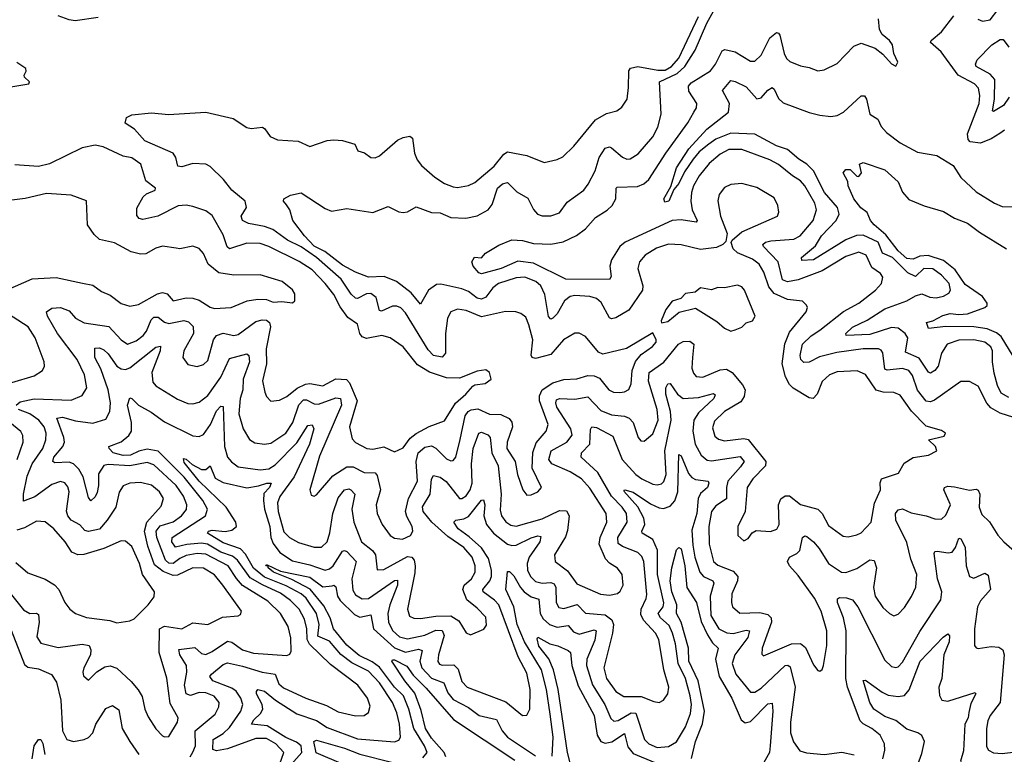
# Model space of a CAD drawing. Extents: x 1954678 to 2060275, y 904822 to 1016299.
# Tile 442 of 467: x 2029968 to 2034505, y 1006186 to 1009570. Entities that reach past the tile are written whole.
import ezdxf

# ---------------------------------------------------------------- set-up
doc = ezdxf.new("R2010")
doc.units = 0

msp = doc.modelspace()

# ---------------------------------------------------------------- linework, layer by layer
at = {"layer": '0CON20XD'}
for points in [[(2030994.7, 1006964.7), (2030966, 1006996), (2030928.3, 1007055), (2030825, 1007107.8), (2030785, 1007112), (2030735, 1007102.9), (2030705, 1007088.6), (2030675, 1007064.9), (2030655, 1007067.5), (2030640.1, 1007080.1), (2030599.1, 1007185), (2030595.8, 1007215), (2030615, 1007238.2), (2030675, 1007257.8), (2030712.9, 1007285), (2030735.8, 1007314.2), (2030738, 1007335), (2030722.1, 1007375), (2030688.3, 1007425), (2030585, 1007519.3), (2030555, 1007530), (2030475, 1007515.4), (2030375, 1007521.5), (2030355, 1007516.8), (2030330.9, 1007479.1), (2030331.3, 1007425), (2030325, 1007392.9), (2030315, 1007372.7), (2030295, 1007353.8), (2030285, 1007370), (2030260, 1007465), (2030240.3, 1007500.3), (2030215.8, 1007525), (2030195, 1007532.6), (2030129.3, 1007529.3), (2030120.9, 1007535), (2030124.8, 1007555), (2030165.8, 1007605), (2030173.8, 1007625), (2030171.7, 1007645), (2030138.1, 1007735), (2030165, 1007738.7), (2030225, 1007722.5), (2030305, 1007711.9), (2030365, 1007730.5), (2030383.2, 1007765), (2030385.7, 1007805), (2030374.8, 1007865), (2030341.9, 1007961.9), (2030314.5, 1008015), (2030313.4, 1008056.6), (2030335, 1008058.2), (2030355, 1008048.9), (2030375, 1008031.1), (2030415.9, 1007975), (2030435, 1007962), (2030455, 1007958.8), (2030475, 1007966.2), (2030595, 1008061.8), (2030616.4, 1008066.4), (2030615.3, 1008045), (2030576, 1007945), (2030580.8, 1007900.8), (2030595, 1007883.8), (2030695, 1007822.1), (2030742.7, 1007802.7), (2030765, 1007801.1), (2030795, 1007808.5), (2030835, 1007838.9), (2030895, 1007924.1), (2030935, 1008010), (2031015, 1008031.9), (2031023.6, 1008023.6), (2031026.2, 1007995), (2030997.6, 1007915), (2030995.9, 1007865), (2030983.1, 1007825), (2030977, 1007755), (2030997.1, 1007685), (2031027.3, 1007637.3), (2031050.5, 1007620.5), (2031095, 1007614.6), (2031125, 1007619.1), (2031194.6, 1007665), (2031226.3, 1007715), (2031253.2, 1007796.8), (2031275, 1007819.3), (2031289.7, 1007819.7), (2031325, 1007800.9), (2031345, 1007798.7), (2031425, 1007828.3), (2031445.3, 1007825), (2031451, 1007795), (2031349.5, 1007560.5), (2031304.4, 1007405), (2031310.5, 1007380.5), (2031325, 1007376.2), (2031335, 1007382), (2031411.1, 1007468.9), (2031475, 1007510.9), (2031505, 1007510.7), (2031555, 1007483.9), (2031605, 1007483.2), (2031615, 1007470), (2031630.4, 1007405), (2031609.7, 1007335), (2031615.5, 1007295), (2031637.9, 1007245), (2031674.2, 1007194.2), (2031695, 1007181.5), (2031732, 1007178), (2031768, 1007195), (2031778.6, 1007215), (2031775.5, 1007235), (2031751.2, 1007281.2), (2031745.3, 1007305.3), (2031758.9, 1007365), (2031800.4, 1007445), (2031794.6, 1007535.4), (2031804.1, 1007575), (2031835, 1007601.2), (2031865, 1007607), (2031885, 1007596), (2031935, 1007548.2), (2031955, 1007538.2), (2031965, 1007539.6), (2031977.4, 1007555), (2031997.2, 1007637.2), (2032020.3, 1007745), (2032034.3, 1007765), (2032047.5, 1007772.5), (2032078, 1007778), (2032133, 1007753), (2032185, 1007751.5), (2032223.3, 1007733.3), (2032236.1, 1007716.1), (2032237.8, 1007695), (2032213.5, 1007623.5), (2032212.6, 1007595), (2032250.3, 1007535), (2032261.1, 1007475), (2032285.6, 1007405), (2032305, 1007380.8), (2032325, 1007381.9), (2032355, 1007395.8), (2032372, 1007415), (2032328.7, 1007505), (2032332.8, 1007577.2), (2032348.3, 1007621.7), (2032393.4, 1007675), (2032402.9, 1007705), (2032363.2, 1007815), (2032362.6, 1007837.4), (2032375, 1007865.3), (2032425, 1007897.5), (2032475, 1007912.4), (2032535, 1007916.5), (2032585, 1007931.9), (2032615, 1007929.7), (2032639.5, 1007919.5), (2032682.5, 1007865), (2032703.8, 1007855), (2032732.4, 1007852.4), (2032755, 1007855.5), (2032775, 1007867.1), (2032785, 1007892.5), (2032789.4, 1007955), (2032804.7, 1007995.3), (2032831.8, 1008028.2), (2032884, 1008065), (2032900, 1008085), (2032900.8, 1008095), (2032885, 1008127.5), (2032764, 1008056), (2032655, 1008030.4), (2032635, 1008038.9), (2032575, 1008111.4), (2032545, 1008125.8), (2032525, 1008125.7), (2032473.3, 1008095), (2032415, 1008028.4), (2032345, 1008009.3), (2032328.9, 1008015), (2032324.7, 1008024.7), (2032332.4, 1008095), (2032313.4, 1008165), (2032299.5, 1008199.5), (2032277.2, 1008217.2), (2032254.6, 1008224.6), (2032206.9, 1008226.9), (2032095, 1008202), (2032025, 1008230.3), (2031985, 1008236.9), (2031954.7, 1008225.3), (2031939.2, 1008195), (2031930, 1008125), (2031930, 1008035), (2031913.9, 1008016.1), (2031875, 1008022.8), (2031849.8, 1008049.8), (2031745, 1008220.8), (2031723.4, 1008243.4), (2031705, 1008251.2), (2031685, 1008250.7), (2031635, 1008227.3), (2031625, 1008230.5), (2031610.8, 1008290.8), (2031585, 1008308.7), (2031565, 1008307.8), (2031525, 1008286.5), (2031515, 1008288.4), (2031495, 1008306.5), (2031449.6, 1008375), (2031336, 1008475), (2031265, 1008523.4), (2031201.2, 1008555), (2031133.7, 1008603.7), (2031095, 1008618), (2031021.5, 1008631.5), (2030994.4, 1008645), (2030988.2, 1008665), (2031012.7, 1008705), (2031007.3, 1008735), (2030944.6, 1008784.6), (2030906.1, 1008835), (2030845, 1008893.6), (2030824.7, 1008904.7), (2030765, 1008907.7), (2030715, 1008892.7), (2030696.7, 1008895), (2030687.3, 1008935), (2030675.2, 1008955.2), (2030545, 1009012.1), (2030496.6, 1009066.6), (2030454.3, 1009094.3), (2030460.5, 1009119.5), (2030485, 1009132.2), (2030575, 1009142.2), (2030653.4, 1009133.4), (2030825.2, 1009145.2), (2030951.4, 1009115), (2031015, 1009073.2), (2031035, 1009069.7), (2031086.2, 1009075), (2031097.7, 1009067.7), (2031121.9, 1009031.9), (2031155, 1009016.4), (2031250.9, 1009010.9), (2031305, 1008986), (2031385, 1009014.2), (2031415, 1009016.9), (2031455, 1009014.4), (2031512.3, 1008997.7), (2031525.9, 1008965.9), (2031557.1, 1008957.1), (2031585, 1008935.7), (2031605, 1008934.4), (2031625, 1008943.1), (2031709.2, 1009015), (2031735, 1009028.5), (2031765, 1009034), (2031777.5, 1009025), (2031786.2, 1008956.2), (2031798.9, 1008925), (2031819.1, 1008899.1), (2031880.9, 1008845), (2031925, 1008815.3), (2031965, 1008800.8), (2031985, 1008797.9), (2032035, 1008806.2), (2032065, 1008820), (2032153.3, 1008895), (2032199, 1008951), (2032215, 1008961.6), (2032305, 1008944.3), (2032385, 1008912.3), (2032445, 1008926.8), (2032470.6, 1008939.4), (2032521.4, 1008988.6), (2032620.7, 1009109.3), (2032672.3, 1009137.7), (2032718.9, 1009151.1), (2032742.6, 1009167.4), (2032766.7, 1009205), (2032772.3, 1009257.7), (2032774.6, 1009335), (2032782.9, 1009347.1), (2032815.5, 1009354.5), (2032907.5, 1009337.5), (2032941.5, 1009338.5), (2032971.9, 1009355), (2033005, 1009394), (2033095.6, 1009585)], [(2030328.9, 1009581.1), (2030224, 1009566), (2030195, 1009569.7), (2030145, 1009588.4)], [(2033475, 1007362.5), (2033495, 1007377.5), (2033515, 1007377.3), (2033565, 1007337.8), (2033645.6, 1007315), (2033665, 1007295.5), (2033695, 1007240.9), (2033761.5, 1007191.5), (2033785, 1007187.5), (2033825, 1007197.8), (2033845, 1007206.9), (2033891.2, 1007255), (2033906.2, 1007343.8), (2033934.6, 1007405), (2033933.2, 1007436.8), (2033939.4, 1007455), (2034017.8, 1007482.2), (2034043, 1007527), (2034085, 1007554), (2034155.6, 1007564.4), (2034193.3, 1007585), (2034188, 1007605), (2034156.2, 1007635), (2034228.2, 1007651.8), (2034233.8, 1007665), (2034215, 1007677.5), (2034145, 1007697.5), (2034076.8, 1007766.8), (2034025, 1007841.5), (2033995, 1007852.9), (2033946, 1007854), (2033915, 1007864.1), (2033865, 1007935.5), (2033827.5, 1007952.5), (2033735, 1007948.2), (2033700, 1007935), (2033665, 1007903.3), (2033641.8, 1007845), (2033624.7, 1007825.3), (2033605, 1007827.8), (2033532.5, 1007872.5), (2033515, 1007890.4), (2033495.8, 1007925), (2033480.5, 1007985), (2033493.3, 1008076.7), (2033515, 1008130.4), (2033591.9, 1008225), (2033597.5, 1008245), (2033594, 1008255), (2033575, 1008273.1), (2033505, 1008280.9), (2033445, 1008309.3), (2033420.4, 1008340.4), (2033397.3, 1008407.3), (2033375.3, 1008445), (2033345, 1008467.4), (2033275, 1008496.7), (2033255.4, 1008515), (2033245.6, 1008544.4), (2033250, 1008555), (2033295, 1008593.8), (2033459.2, 1008665), (2033465.5, 1008684.5), (2033461.1, 1008715), (2033445, 1008749.2), (2033365, 1008798.1), (2033295, 1008815.5), (2033245, 1008810.6), (2033215, 1008797.1), (2033191.1, 1008765), (2033184.6, 1008735.4), (2033197.7, 1008665), (2033227.1, 1008585), (2033220.9, 1008549.1), (2033207.5, 1008535), (2033178.9, 1008521.1), (2033105, 1008511.3), (2033015, 1008534.1), (2032956.7, 1008536.7), (2032902.7, 1008517.3), (2032849.4, 1008485), (2032824.5, 1008455), (2032816.2, 1008425), (2032839.1, 1008345), (2032837.2, 1008325), (2032775, 1008231.8), (2032715, 1008197.5), (2032695, 1008192.9), (2032685, 1008196.7), (2032647.4, 1008267.4), (2032625, 1008285.9), (2032595, 1008295.8), (2032525, 1008300), (2032505, 1008294.7), (2032478.8, 1008275), (2032443.8, 1008215), (2032424.1, 1008195.9), (2032415, 1008191.1), (2032405, 1008202.5), (2032387.2, 1008305), (2032369.5, 1008345), (2032345.5, 1008365), (2032295, 1008383.8), (2032255, 1008381.2), (2032173.8, 1008355), (2032148, 1008335), (2032115, 1008292), (2032095, 1008282.6), (2032075, 1008288.3), (2032035, 1008317.9), (2032005, 1008330.5), (2031907.7, 1008352.3), (2031889, 1008351), (2031851.5, 1008325), (2031815, 1008259.4), (2031771.8, 1008311.8), (2031704.2, 1008365), (2031646.9, 1008386.9), (2031574.8, 1008384.8), (2031515, 1008407), (2031455, 1008439.8), (2031373.3, 1008503.3), (2031325, 1008527), (2031279.4, 1008575), (2031226.5, 1008645), (2031212.5, 1008695), (2031197.1, 1008717.1), (2031183.1, 1008735), (2031184.4, 1008745), (2031215, 1008761.6), (2031265, 1008773.6), (2031375, 1008700), (2031405, 1008689.2), (2031475, 1008700), (2031595, 1008682.7), (2031665, 1008710), (2031715, 1008685.6), (2031735, 1008682.5), (2031755, 1008685.6), (2031795, 1008709.1), (2031865, 1008682.5), (2031905, 1008681.5), (2031955, 1008658.8), (2032024, 1008656), (2032075, 1008666.2), (2032125.8, 1008694.2), (2032145, 1008719.2), (2032170, 1008795), (2032192.5, 1008815), (2032215, 1008820.6), (2032257.8, 1008777.8), (2032308.5, 1008748.5), (2032335, 1008695.7), (2032354.3, 1008675), (2032375, 1008667.5), (2032415, 1008667.1), (2032455, 1008680), (2032489.7, 1008730.3), (2032566.9, 1008785), (2032586.7, 1008813.3), (2032619.1, 1008875), (2032638.6, 1008935), (2032665, 1008978.2), (2032685, 1008984.6), (2032695, 1008980.4), (2032745, 1008937.9), (2032765, 1008928.2), (2032781.1, 1008928.9), (2032817.8, 1008952.2), (2032885, 1009031.1), (2032907.6, 1009075), (2032923.3, 1009135), (2032915.7, 1009284.3), (2032997.1, 1009322.9), (2033032.6, 1009355), (2033079.7, 1009430.3), (2033134.3, 1009555), (2033165, 1009609.1)], [(2034548.3, 1007738.3), (2034485, 1007758.6), (2034442.5, 1007782.5), (2034424.2, 1007804.2), (2034385, 1007881.5), (2034345, 1007904.4), (2034305, 1007904.4), (2034182.4, 1007817.6), (2034165, 1007810), (2034145, 1007812.8), (2034105, 1007863.4), (2034082, 1007932), (2034065, 1007954.7), (2034035, 1007963.5), (2033965, 1007955.9), (2033955, 1007960.6), (2033945.3, 1008035.3), (2033937.9, 1008047.9), (2033924.7, 1008054.7), (2033855, 1008054.8), (2033732.3, 1008037.7), (2033653, 1008017), (2033605, 1007992.5), (2033580.9, 1007990.9), (2033567.5, 1008005), (2033563.8, 1008023.8), (2033574.2, 1008075), (2033615, 1008114.2), (2033655, 1008140), (2033763.3, 1008226.7), (2033834.8, 1008265.2), (2033911.5, 1008325), (2033938.5, 1008355), (2033945.6, 1008385), (2033935, 1008401.1), (2033895, 1008429.2), (2033867.9, 1008485), (2033835, 1008500.3), (2033775, 1008480), (2033665, 1008413.6), (2033555, 1008372.8), (2033505, 1008363), (2033482.3, 1008372.3), (2033463.3, 1008455), (2033395.5, 1008525), (2033392.5, 1008535), (2033404.3, 1008545), (2033428.7, 1008551.3), (2033535, 1008559), (2033564.5, 1008575), (2033624, 1008645), (2033640, 1008695), (2033631.1, 1008725), (2033586.3, 1008805), (2033565, 1008828.8), (2033528.8, 1008851.2), (2033465, 1008904), (2033425, 1008924.7), (2033295, 1008972.6), (2033235, 1008973.2), (2033195, 1008951.2), (2033145, 1008908.2), (2033099.2, 1008850.8), (2033073, 1008805), (2033063.4, 1008775), (2033060.5, 1008735), (2033065.8, 1008695), (2033089.1, 1008645), (2033085, 1008637.5), (2033015, 1008648.8), (2032975, 1008644.8), (2032758.2, 1008545), (2032733.8, 1008525), (2032694.4, 1008465), (2032687.7, 1008435), (2032692.9, 1008387.1), (2032685.9, 1008374.1), (2032485, 1008375.4), (2032335, 1008449.4), (2032262.6, 1008457.4), (2032185.6, 1008425), (2032095, 1008400), (2032083.3, 1008405), (2032056.7, 1008435), (2032051.2, 1008455), (2032063.8, 1008476.2), (2032095, 1008473.3), (2032114.3, 1008495.7), (2032175, 1008531.4), (2032235, 1008557.1), (2032285, 1008554), (2032335, 1008539.1), (2032415, 1008536), (2032472.7, 1008547.3), (2032532.9, 1008577.1), (2032575, 1008607.1), (2032621.3, 1008658.7), (2032675, 1008692.7), (2032698.5, 1008715), (2032715.3, 1008745), (2032715.6, 1008794.4), (2032720.8, 1008799.2), (2032815, 1008802.8), (2032843.8, 1008815), (2032866.2, 1008833.8), (2032945, 1008956.1), (2033046.1, 1009095), (2033074.5, 1009145), (2033086.5, 1009165), (2033088.2, 1009185), (2033051.3, 1009241.3), (2033049.6, 1009265), (2033061.1, 1009278.9), (2033151.1, 1009335), (2033174.3, 1009365), (2033205, 1009426.9), (2033216.8, 1009433.2), (2033265, 1009422.7), (2033335, 1009380), (2033355, 1009380), (2033385, 1009407.8), (2033425, 1009487.5), (2033455, 1009511.1), (2033465, 1009509.2), (2033469.7, 1009499.7), (2033490, 1009415), (2033501.5, 1009391.5), (2033517.2, 1009377.2), (2033565, 1009357.5), (2033605, 1009350.9), (2033645, 1009335.6), (2033675, 1009339.4), (2033735, 1009369.4), (2033812, 1009448), (2033845, 1009462.9), (2033909.1, 1009439.1), (2033945, 1009412), (2033985, 1009366.7), (2034005, 1009356.7), (2034013.8, 1009375), (2033996.2, 1009415), (2033988.9, 1009455), (2033975.5, 1009475), (2033941.6, 1009501.6), (2033930, 1009525), (2033924.7, 1009575)], [(2034505, 1009061.8), (2034484.4, 1009045.6), (2034445, 1009021.7), (2034395, 1009001.6), (2034347.3, 1009007.3), (2034338, 1009018), (2034335.8, 1009045), (2034389, 1009185), (2034391.8, 1009221.8), (2034385.3, 1009255), (2034367.1, 1009275), (2034292.3, 1009315), (2034213.2, 1009423.2), (2034164.4, 1009465), (2034167.5, 1009475), (2034215.8, 1009515), (2034272, 1009588)], [(2034382.8, 1009572.8), (2034405, 1009563.3), (2034439.7, 1009570.3), (2034475, 1009616)], [(2034526.7, 1009213.3), (2034501.8, 1009175), (2034455, 1009148.1), (2034450.9, 1009150.9), (2034459.5, 1009205), (2034460.6, 1009295), (2034439.4, 1009319.4), (2034375.7, 1009355), (2034372.5, 1009365), (2034379.2, 1009385), (2034446.7, 1009455), (2034485, 1009479.7), (2034499.5, 1009479.5), (2034525, 1009443.9)], [(2029890, 1009255), (2030010, 1009275), (2030012.5, 1009285), (2029990, 1009305), (2029988, 1009315), (2029996.9, 1009333.1), (2029996, 1009345), (2029955, 1009372.7)], [(2034525, 1007830.2), (2034490.4, 1007850.4), (2034473.1, 1007885), (2034457.4, 1007942.6), (2034450, 1007995), (2034451.1, 1008045), (2034442.9, 1008062.9), (2034414.4, 1008085), (2034363.7, 1008096.3), (2034295, 1008094.8), (2034241.2, 1008075), (2034215.3, 1008035), (2034200.3, 1007975), (2034185, 1007954.6), (2034165, 1007942.1), (2034155, 1007947.3), (2034111.8, 1008011.8), (2034049.6, 1008039.6), (2034060.2, 1008105), (2034047.7, 1008125), (2034015, 1008149.8), (2033985, 1008153), (2033885, 1008120.4), (2033775.8, 1008115.8), (2033774.6, 1008125), (2033805, 1008154.1), (2033873.4, 1008186.6), (2033955, 1008238.6), (2034055, 1008275.3), (2034095, 1008299.1), (2034125, 1008308.1), (2034161.7, 1008291.7), (2034190.1, 1008289.9), (2034225, 1008296.1), (2034249.8, 1008310.2), (2034256.9, 1008325), (2034250, 1008355), (2034215, 1008394.1), (2034175, 1008422.8), (2034134.4, 1008425), (2034095, 1008387.5), (2034060.6, 1008405), (2033989, 1008475), (2033944.2, 1008494.2), (2033923.3, 1008545), (2033855, 1008577.3), (2033824, 1008576), (2033775, 1008556.9), (2033625.5, 1008465), (2033571.7, 1008461.7), (2033569.5, 1008475), (2033635, 1008528.6), (2033662.8, 1008575), (2033729.3, 1008645), (2033743.2, 1008675), (2033736, 1008705), (2033676.8, 1008775), (2033624.8, 1008875), (2033595, 1008904.8), (2033557.3, 1008927.3), (2033505, 1008973.2), (2033455, 1008989.5), (2033355, 1009043), (2033245, 1009048.4), (2033175, 1009020.5), (2033143.1, 1008996.9), (2033098, 1008962), (2033071.4, 1008928.6), (2033031, 1008869), (2033005, 1008816.5), (2032981.5, 1008788.5), (2032959.5, 1008735), (2032940.6, 1008730.6), (2032935.7, 1008745), (2032967.5, 1008802.5), (2032995, 1008888.2), (2033050.8, 1008975), (2033133.4, 1009066.6), (2033234, 1009145), (2033238.6, 1009185), (2033206.9, 1009245), (2033245, 1009290), (2033265, 1009286.5), (2033315, 1009261.6), (2033365, 1009206.2), (2033385, 1009210.4), (2033415, 1009246.5), (2033435, 1009257.8), (2033445, 1009250), (2033465, 1009206.9), (2033485, 1009187.9), (2033605, 1009143.7), (2033655, 1009130), (2033705, 1009124.7), (2033735, 1009129.6), (2033764.1, 1009144.1), (2033845, 1009220.3), (2033860.5, 1009220.5), (2033870, 1009205), (2033885, 1009136), (2033921.5, 1009111.5), (2033938, 1009078), (2033961.2, 1009051.2), (2034025, 1009003.6), (2034105, 1008960.9), (2034194.6, 1008944.6), (2034269.4, 1008899.4), (2034305, 1008844.3), (2034375, 1008777.5), (2034460, 1008725), (2034495, 1008710.6), (2034595, 1008706.5)], [(2029951.4, 1007795), (2029970.3, 1007809.7), (2030035, 1007823.9), (2030205, 1007818.4), (2030255, 1007840), (2030276.5, 1007875), (2030265.8, 1007935), (2030232.7, 1008005), (2030142.2, 1008125), (2030095.5, 1008205), (2030091.4, 1008225), (2030115, 1008241.5), (2030155, 1008244.7), (2030195, 1008229.6), (2030225, 1008195.4), (2030265, 1008173.3), (2030377.7, 1008157.7), (2030435.5, 1008095), (2030465, 1008075.4), (2030505, 1008091.1), (2030536.4, 1008115), (2030551.3, 1008135), (2030572.7, 1008187.3), (2030585, 1008200.3), (2030605, 1008200.3), (2030635, 1008177.6), (2030655, 1008170.4), (2030724.7, 1008184.7), (2030745, 1008179.1), (2030766.6, 1008156.6), (2030768.8, 1008125), (2030724.6, 1008045), (2030719.5, 1008015), (2030741.8, 1007981.8), (2030785, 1007972.2), (2030815, 1007981.5), (2030835, 1008000), (2030861.2, 1008095), (2030874.6, 1008115.4), (2030905, 1008125.7), (2030955, 1008115.7), (2030975, 1008119.7), (2031055, 1008180.3), (2031085, 1008188), (2031105, 1008186.2), (2031118.8, 1008175), (2031123, 1008155), (2031104, 1008055), (2031104.2, 1007985), (2031086.2, 1007906.2), (2031097.9, 1007855), (2031105.6, 1007835), (2031125, 1007813.3), (2031165, 1007817.3), (2031197.9, 1007835), (2031246.5, 1007873.5), (2031285, 1007891), (2031305, 1007894.2), (2031365, 1007883.9), (2031425, 1007915.9), (2031472.9, 1007912.9), (2031487.9, 1007897.9), (2031522.4, 1007815), (2031487.3, 1007695), (2031499.1, 1007639.1), (2031515, 1007622.2), (2031566.7, 1007595), (2031595, 1007592.7), (2031645, 1007602.2), (2031695, 1007579.5), (2031735, 1007598.5), (2031767.1, 1007642.9), (2031795, 1007664.2), (2031855, 1007695.9), (2031925, 1007721.8), (2031975.7, 1007804.3), (2032023.1, 1007845), (2032055, 1007881.9), (2032065, 1007888.9), (2032113.3, 1007895), (2032140, 1007915), (2032132.5, 1007945), (2032115, 1007957.5), (2032075, 1007950.8), (2031995, 1007919.2), (2031935, 1007920.5), (2031856, 1007946), (2031801, 1007981), (2031735, 1008062.9), (2031675, 1008104.4), (2031636.4, 1008116.4), (2031565, 1008102.5), (2031545, 1008109.2), (2031534.8, 1008124.8), (2031525, 1008168.6), (2031479.2, 1008199.2), (2031445, 1008247.3), (2031415.2, 1008305), (2031374.9, 1008354.9), (2031315, 1008418), (2031255, 1008456.3), (2031115, 1008526.1), (2031075, 1008539.7), (2031015, 1008540.3), (2030934.2, 1008515), (2030924.3, 1008524.3), (2030905, 1008580), (2030855, 1008668.9), (2030825, 1008689.6), (2030765, 1008710.3), (2030735, 1008716.8), (2030697.3, 1008712.7), (2030604.8, 1008665.2), (2030535, 1008650.5), (2030518.8, 1008655), (2030507.9, 1008667.9), (2030507.6, 1008702.4), (2030536.5, 1008755), (2030551.6, 1008768.4), (2030591.2, 1008785), (2030594, 1008795), (2030548.6, 1008828.6), (2030525.3, 1008905.3), (2030485, 1008934.6), (2030445, 1008942.3), (2030352.5, 1008985), (2030315, 1008992.9), (2030255, 1008980.6), (2030105, 1008906.1), (2030055, 1008894.8), (2029945, 1008901.7)], [(2034545, 1008020), (2034490.9, 1008110.9), (2034468.2, 1008128.2), (2034426.3, 1008146.3), (2034365, 1008155.8), (2034235, 1008157.3), (2034155, 1008147.5), (2034146.7, 1008175), (2034175, 1008182.9), (2034221.8, 1008208.2), (2034255, 1008217.4), (2034295, 1008212.5), (2034335, 1008215.8), (2034415.6, 1008244.4), (2034425.7, 1008254.3), (2034425.8, 1008265), (2034404.7, 1008295), (2034325, 1008351.3), (2034278.2, 1008418.2), (2034225, 1008461.5), (2034154.4, 1008484.4), (2034115, 1008481.4), (2034085, 1008468), (2034055, 1008470.8), (2034015.2, 1008505), (2033959, 1008579), (2033905.6, 1008625), (2033888.8, 1008645), (2033872.3, 1008682.3), (2033843.4, 1008703.4), (2033811.4, 1008745), (2033786, 1008805), (2033783.8, 1008825), (2033762.5, 1008865), (2033775, 1008880), (2033795, 1008880), (2033825, 1008850), (2033835, 1008847.5), (2033847.5, 1008865), (2033837.5, 1008905), (2033855, 1008912), (2033955, 1008879.4), (2034015, 1008823.1), (2034035.4, 1008775.4), (2034065, 1008742.9), (2034135, 1008713.1), (2034225, 1008686.9), (2034275, 1008656.4), (2034335, 1008632.5), (2034391, 1008591), (2034514.6, 1008514.6)], [(2029870.3, 1008309.7), (2030025, 1008376.1), (2030135, 1008383.1), (2030257.1, 1008357.1), (2030305, 1008347.1), (2030345, 1008318.9), (2030385, 1008301.9), (2030435, 1008263.6), (2030475, 1008250.5), (2030515, 1008257.9), (2030602, 1008308), (2030625, 1008313.7), (2030646.9, 1008306.9), (2030675, 1008275.5), (2030735, 1008289.1), (2030765, 1008288), (2030795, 1008278.2), (2030845, 1008245.6), (2030865, 1008240), (2030942.5, 1008245), (2031015.3, 1008274.7), (2031065, 1008283.1), (2031105, 1008281.1), (2031135, 1008269.5), (2031175, 1008272.5), (2031225, 1008266.2), (2031236.2, 1008275), (2031235, 1008307.5), (2031225, 1008326.2), (2031176.7, 1008365), (2031075, 1008394.4), (2030953.8, 1008393.8), (2030885, 1008404.6), (2030836.7, 1008445), (2030815, 1008494), (2030795, 1008515.7), (2030765, 1008527.5), (2030705, 1008515.6), (2030688.7, 1008518.7), (2030625, 1008526.7), (2030595, 1008518.2), (2030548.2, 1008491.8), (2030525, 1008490.9), (2030481.4, 1008501.4), (2030405, 1008542.9), (2030335, 1008558.2), (2030310.7, 1008580.7), (2030280, 1008625), (2030275, 1008736.2), (2030205, 1008762.5), (2030090.9, 1008769.1), (2029992.7, 1008747.3), (2029895, 1008735.2)], [(2033245, 1008136.2), (2033265, 1008141.2), (2033295, 1008154), (2033315, 1008173.3), (2033345, 1008183.3), (2033357.5, 1008205), (2033308.1, 1008325), (2033295, 1008340), (2033275, 1008348.1), (2033215, 1008335.8), (2033185, 1008337.1), (2033155, 1008326), (2033105, 1008335.6), (2033080, 1008315), (2033035, 1008308.8), (2033013.6, 1008286.4), (2032975, 1008273.8), (2032944.6, 1008235.4), (2032923.8, 1008183.8), (2032925, 1008173.3), (2032955, 1008180), (2033007, 1008223), (2033081.7, 1008241.7), (2033180.5, 1008180.5), (2033215, 1008148.8), (2033245, 1008136.2)], [(2029931.3, 1007898.7), (2030035, 1007929.5), (2030072.5, 1007955), (2030081.4, 1007975), (2030080.5, 1007995), (2030038.2, 1008105), (2030007.2, 1008155), (2029866.2, 1008245)], [(2031148.7, 1006095), (2031184.8, 1006195), (2031148.1, 1006235), (2031105, 1006258.7), (2031055, 1006259.4), (2030925, 1006211.2), (2030875, 1006202.6), (2030857.9, 1006207.9), (2030859.1, 1006255), (2030905, 1006282), (2030935, 1006310.5), (2030986.7, 1006385), (2030996.1, 1006415), (2030987.2, 1006445), (2030965, 1006477.1), (2030945, 1006490.9), (2030857.9, 1006525), (2030844.4, 1006545), (2030851.9, 1006555), (2030905, 1006599.7), (2030925, 1006607.6), (2030995, 1006593), (2031085, 1006564.5), (2031145, 1006555.7), (2031161.6, 1006511.6), (2031182.7, 1006492.7), (2031286.9, 1006445), (2031381.6, 1006411.6), (2031435, 1006382.2), (2031515, 1006363.2), (2031555, 1006364.5), (2031575, 1006378.8), (2031582.4, 1006407.6), (2031570.9, 1006445), (2031525.4, 1006505), (2031400.2, 1006600.2), (2031303.3, 1006693.3), (2031292.6, 1006715), (2031290.3, 1006765), (2031279.5, 1006809.5), (2031255.7, 1006855), (2031215.3, 1006895.3), (2031169.2, 1006929.2), (2031086.4, 1006966.4), (2031029.9, 1006999.9), (2030971.2, 1007081.2), (2030949, 1007099), (2030895, 1007117.2), (2030833.6, 1007155), (2030805, 1007158.4), (2030737.5, 1007152.5), (2030685, 1007140.6), (2030669, 1007165), (2030669.5, 1007185), (2030823.3, 1007285), (2030832.7, 1007315), (2030812, 1007355), (2030725, 1007462.8), (2030605, 1007583.2), (2030555, 1007592.7), (2030516.8, 1007583.2), (2030478.9, 1007565), (2030445, 1007562.6), (2030398.2, 1007575), (2030379.2, 1007595), (2030378.8, 1007605), (2030435, 1007626.2), (2030470, 1007655), (2030482.5, 1007675), (2030482.7, 1007715), (2030463.8, 1007795), (2030475, 1007828), (2030485, 1007825.8), (2030515.5, 1007795), (2030573.1, 1007763.1), (2030635, 1007717.4), (2030765, 1007652.8), (2030795, 1007650.9), (2030815, 1007659.7), (2030847.5, 1007705), (2030875, 1007769.1), (2030895, 1007790.5), (2030905, 1007788), (2030912.1, 1007605), (2030925.3, 1007555), (2030943.1, 1007533.1), (2030975, 1007511.2), (2031075, 1007497), (2031115, 1007501.3), (2031145, 1007519.2), (2031245, 1007621.3), (2031295, 1007700.9), (2031315, 1007704.6), (2031323.7, 1007685), (2031303.3, 1007615), (2031232.3, 1007465), (2031165.9, 1007374.1), (2031156.2, 1007345), (2031158.3, 1007305), (2031185, 1007211.8), (2031211.5, 1007185), (2031252.2, 1007162.2), (2031325, 1007141.2), (2031358.8, 1007141.2), (2031385, 1007164.4), (2031396.3, 1007206.3), (2031409.9, 1007295), (2031435, 1007368), (2031465, 1007404.1), (2031485, 1007408.9), (2031494.2, 1007405), (2031511.8, 1007385), (2031498.5, 1007315), (2031507.7, 1007255), (2031542.4, 1007165), (2031593.1, 1007125), (2031607, 1007105), (2031615, 1007036), (2031645, 1007037.1), (2031755, 1007097.7), (2031774.8, 1007094.9), (2031785, 1007080.8), (2031790.7, 1007055), (2031788.2, 1007021.8), (2031754.1, 1006855), (2031763.3, 1006823.3), (2031783.7, 1006813.7), (2031815, 1006811.8), (2031885, 1006823), (2031955, 1006823.5), (2031991, 1006801), (2032025, 1006746.2), (2032045, 1006736), (2032107.1, 1006762.9), (2032119.2, 1006780.8), (2032115, 1006818.1), (2032075, 1006859.1), (2032028, 1006898), (2032009, 1006945), (2032016.2, 1006965), (2032048.9, 1006995), (2032066.1, 1007025), (2032066.1, 1007055), (2032052.2, 1007095), (2032015, 1007139.4), (2031940.4, 1007190.4), (2031866.1, 1007255), (2031826.1, 1007305), (2031823.3, 1007326.7), (2031859, 1007385), (2031865, 1007453.8), (2031875, 1007470.9), (2031905, 1007463.3), (2031933.6, 1007443.6), (2031995, 1007364.7), (2032005, 1007364.1), (2032025, 1007377.1), (2032043.6, 1007405), (2032052.2, 1007435), (2032049.8, 1007525), (2032057.7, 1007595), (2032082.9, 1007665), (2032095, 1007671.1), (2032125, 1007657.5), (2032135.7, 1007645.7), (2032143.1, 1007575), (2032172.5, 1007515), (2032186.3, 1007385), (2032181.5, 1007311.5), (2032188.1, 1007285), (2032207.1, 1007257.1), (2032231.4, 1007241.4), (2032255, 1007237.4), (2032375, 1007271), (2032455, 1007309.8), (2032487.2, 1007307.2), (2032499.2, 1007285), (2032492.3, 1007217.8), (2032482, 1007188), (2032432.3, 1007105), (2032435.6, 1007075), (2032491.3, 1007031.3), (2032535, 1006971.2), (2032644.3, 1006924.3), (2032685, 1006920), (2032722.2, 1006927.8), (2032735, 1006937.5), (2032748.5, 1006965), (2032743.6, 1007015), (2032723.1, 1007043.1), (2032685, 1007066.9), (2032667.5, 1007087.5), (2032637.7, 1007155), (2032642.4, 1007185), (2032673.7, 1007255), (2032670.6, 1007295), (2032595, 1007412), (2032555.8, 1007455.8), (2032505, 1007488), (2032420.4, 1007525), (2032406.1, 1007545), (2032416.7, 1007585), (2032488.4, 1007625), (2032512.9, 1007657.1), (2032508, 1007685), (2032442.5, 1007785), (2032437.5, 1007805), (2032441, 1007819), (2032455, 1007824.7), (2032525, 1007822.7), (2032585, 1007832.4), (2032645, 1007770.9), (2032695, 1007750), (2032754.8, 1007744.8), (2032776.2, 1007735), (2032794.2, 1007715), (2032817.3, 1007645), (2032830.4, 1007630.4), (2032845, 1007628.2), (2032885, 1007662.9), (2032910, 1007725), (2032904.4, 1007775), (2032865.2, 1007904.8), (2032868.6, 1007945), (2032936.5, 1007993.5), (2033003.4, 1008075), (2033025, 1008088.1), (2033055, 1008090), (2033073.5, 1008075), (2033068.4, 1008015), (2033065.3, 1007965), (2033072.3, 1007942.2), (2033085, 1007927.3), (2033115, 1007923.7), (2033195, 1007957), (2033225, 1007960.9), (2033251.2, 1007945), (2033298.8, 1007888.8), (2033310.5, 1007865), (2033306.2, 1007835), (2033290.5, 1007809.5), (2033215, 1007766.2), (2033169.3, 1007720.7), (2033159.5, 1007690.5), (2033171.4, 1007651.4), (2033187.9, 1007637.9), (2033215, 1007630.8), (2033305, 1007641.6), (2033325, 1007636.6), (2033406.5, 1007535), (2033404.1, 1007515), (2033345.3, 1007455), (2033320, 1007415), (2033310.8, 1007305), (2033276.2, 1007235), (2033276.7, 1007195), (2033305, 1007170), (2033325, 1007180), (2033342.8, 1007207.2), (2033362, 1007218), (2033427, 1007213), (2033457.2, 1007222.8), (2033466.9, 1007245), (2033464.2, 1007335), (2033475, 1007362.5)], [(2031206.8, 1006125), (2031267.4, 1006195), (2031263.9, 1006225), (2031242.6, 1006242.6), (2031193.9, 1006263.9), (2031107.7, 1006317.7), (2031035.7, 1006325), (2031047.1, 1006345), (2031077.6, 1006375), (2031087.3, 1006395), (2031084.8, 1006415), (2031059.6, 1006465), (2031058.1, 1006475), (2031065, 1006484.2), (2031095, 1006476.6), (2031146.8, 1006435), (2031245, 1006372.6), (2031335, 1006342), (2031385, 1006309.2), (2031525, 1006257.1), (2031695, 1006243.9), (2031715, 1006251.4), (2031722.5, 1006265), (2031717.8, 1006325), (2031705, 1006378.1), (2031684.8, 1006425), (2031625.5, 1006515), (2031575, 1006569.8), (2031497.8, 1006607.8), (2031446.7, 1006646.7), (2031395, 1006707.5), (2031341, 1006731), (2031347.4, 1006785), (2031336, 1006835), (2031288.4, 1006905), (2031265, 1006925.1), (2031195, 1006962.2), (2031095, 1007002.1), (2031044.3, 1007044.3), (2031008.4, 1007108.4), (2030985, 1007132.4), (2030905, 1007161.2), (2030833.5, 1007205), (2030837.5, 1007215), (2030855, 1007218.1), (2030915, 1007212.4), (2030945, 1007219.2), (2030966.2, 1007235), (2030964.1, 1007255), (2030919.8, 1007325), (2030795, 1007445.2), (2030725, 1007530.9), (2030721.7, 1007548.3), (2030735, 1007545.4), (2030761.7, 1007521.7), (2030805, 1007498.8), (2030825, 1007497.8), (2030845, 1007515.8), (2030868.9, 1007458.9), (2030905, 1007438.4), (2031015, 1007413.9), (2031067.6, 1007422.4), (2031105.9, 1007435.9), (2031125.7, 1007435.7), (2031118.4, 1007415), (2031092.7, 1007387.3), (2031090.6, 1007355), (2031095.8, 1007315), (2031120.1, 1007235), (2031124.5, 1007184.5), (2031135, 1007157.8), (2031166.4, 1007116.4), (2031225, 1007077.2), (2031305, 1007059.5), (2031375, 1007035.2), (2031395, 1007041.1), (2031411.6, 1007055), (2031455, 1007121.8), (2031465, 1007125.6), (2031475, 1007120.4), (2031518.8, 1007075), (2031498.5, 1006995), (2031502.5, 1006942.5), (2031515, 1006921.6), (2031545, 1006901.9), (2031575, 1006904.8), (2031695, 1006986.4), (2031708.3, 1006988.3), (2031709.3, 1006965), (2031673.3, 1006875), (2031664.8, 1006835), (2031666.7, 1006795), (2031685, 1006755.9), (2031717.8, 1006727.8), (2031755, 1006717.8), (2031835, 1006735.8), (2031885, 1006758.1), (2031915, 1006756.8), (2031924.3, 1006734.3), (2031897, 1006645), (2031895, 1006614.2), (2031902.3, 1006602.3), (2031915, 1006596.9), (2031968.6, 1006598.6), (2031988.7, 1006578.7), (2032005, 1006522.2), (2032030, 1006495), (2032207.7, 1006427.7), (2032285, 1006364.4), (2032305, 1006366), (2032318.8, 1006395), (2032319.2, 1006485), (2032305, 1006560.6), (2032264.4, 1006635), (2032175, 1006874.7), (2032156, 1006896), (2032103.5, 1006935), (2032101.9, 1006945), (2032134.8, 1006985), (2032141, 1007005), (2032141.3, 1007035), (2032127.9, 1007087.9), (2032095, 1007137.4), (2032038.9, 1007188.9), (2031988.4, 1007225), (2031968.6, 1007255), (2031976.7, 1007265), (2032015, 1007271.1), (2032035, 1007282.5), (2032095, 1007357.5), (2032105, 1007358.6), (2032110.5, 1007335), (2032107.1, 1007285), (2032119, 1007245), (2032150.4, 1007205), (2032215, 1007154.4), (2032235, 1007148), (2032255, 1007150.3), (2032325, 1007184.2), (2032355, 1007192.2), (2032369.7, 1007189.7), (2032365.2, 1007165), (2032314.8, 1007095), (2032306.3, 1007065), (2032307.5, 1007035), (2032321.6, 1007005), (2032345, 1006982), (2032375, 1006975.2), (2032415, 1006977.9), (2032431, 1006971), (2032438.4, 1006955), (2032440, 1006885), (2032452.4, 1006862.4), (2032475, 1006857.4), (2032536.7, 1006876.7), (2032575, 1006835.9), (2032665, 1006828.3), (2032696.3, 1006806.3), (2032703.2, 1006785), (2032699.4, 1006745), (2032658.7, 1006585), (2032671.4, 1006535), (2032715, 1006476), (2032752.1, 1006452.1), (2032832, 1006452), (2032889.4, 1006429.4), (2032915, 1006424.4), (2032935, 1006435.8), (2032954.4, 1006465), (2032958.2, 1006495), (2032935.2, 1006575.2), (2032913.4, 1006715), (2032897.1, 1006745), (2032841.6, 1006805), (2032829.7, 1006829.7), (2032830.7, 1006855), (2032855.2, 1006904.8), (2032857.7, 1006922.3), (2032844.3, 1007075), (2032835, 1007097.3), (2032816.6, 1007116.6), (2032745, 1007143), (2032725, 1007157.9), (2032724, 1007185), (2032766.9, 1007255), (2032763.1, 1007295), (2032744, 1007325), (2032694.2, 1007375), (2032632.5, 1007485), (2032554.6, 1007555.4), (2032557.2, 1007575), (2032594.8, 1007615), (2032597.7, 1007682.3), (2032604.6, 1007695.4), (2032625, 1007691.8), (2032701.5, 1007651.5), (2032743.2, 1007545), (2032807.6, 1007475), (2032835, 1007454.8), (2032885, 1007430.8), (2032905, 1007427.3), (2032925, 1007432.3), (2032936.2, 1007443.8), (2032945.9, 1007475), (2032940, 1007585), (2032970.4, 1007725), (2032966.6, 1007765), (2032945.2, 1007845), (2032945.8, 1007874.2), (2032955, 1007892.5), (2032965, 1007894.4), (2032999.2, 1007845), (2033025.2, 1007825.2), (2033095, 1007830.2), (2033165, 1007849.1), (2033172.7, 1007842.7), (2033165.9, 1007825), (2033095, 1007758.9), (2033074.8, 1007725), (2033069.8, 1007675), (2033080.7, 1007615), (2033107.6, 1007565), (2033135, 1007541.9), (2033155, 1007538.9), (2033288.2, 1007558.2), (2033306.2, 1007535), (2033289.1, 1007510.9), (2033231, 1007445), (2033224.5, 1007415.5), (2033225, 1007362.7), (2033175, 1007330.9), (2033156.2, 1007305), (2033143.6, 1007235), (2033144.4, 1007155), (2033165.2, 1007075.2), (2033185, 1007057.5), (2033255, 1007030.4), (2033277.3, 1007005), (2033275.6, 1006985), (2033249.2, 1006925), (2033247.5, 1006885), (2033252.9, 1006865), (2033285.8, 1006835.8), (2033379, 1006839), (2033415, 1006829.7), (2033430.4, 1006815), (2033431.9, 1006795), (2033388.5, 1006675), (2033388.1, 1006648.1), (2033395, 1006639.2), (2033524.8, 1006695.2), (2033565, 1006697.2), (2033589.1, 1006679.1), (2033625, 1006598), (2033645, 1006572.5), (2033655, 1006570), (2033665, 1006576.7), (2033671.1, 1006595), (2033687.5, 1006687.5), (2033687.1, 1006755), (2033660.3, 1006845), (2033630, 1006905), (2033555, 1007010), (2033515, 1007054.6), (2033506.2, 1007075), (2033515.3, 1007094.7), (2033549, 1007111), (2033562.7, 1007125), (2033575.5, 1007184.5), (2033585, 1007192.9), (2033595, 1007189.5), (2033625, 1007164.7), (2033651.6, 1007135), (2033694.6, 1007065), (2033755, 1007025.4), (2033775, 1007024.1), (2033825, 1007041.8), (2033885, 1007081.8), (2033905, 1007079.1), (2033916.2, 1007045), (2033902.3, 1006955), (2033909.1, 1006915), (2033945, 1006862.2), (2033975, 1006834.3), (2033995, 1006824.3), (2034015, 1006831.4), (2034045, 1006862.9), (2034077.3, 1006912.7), (2034096.4, 1006956.4), (2034101.1, 1007015), (2034074.1, 1007085), (2034055, 1007161.4)], [(2029865, 1006999.3), (2029985, 1006851.9), (2030015, 1006834.7), (2030045, 1006835.9), (2030055, 1006830.6), (2030057.5, 1006795), (2030047, 1006727), (2030065, 1006698.5), (2030145, 1006678.1), (2030255, 1006693.5), (2030287.3, 1006687.3), (2030295, 1006667.5), (2030293.8, 1006645), (2030263.2, 1006585), (2030258.5, 1006565), (2030262, 1006548), (2030285, 1006528), (2030323.5, 1006566.5), (2030360.1, 1006589.9), (2030385, 1006594.6), (2030415, 1006582.9), (2030481.6, 1006521.6), (2030513.3, 1006483.3), (2030532.1, 1006452.1), (2030543.6, 1006395), (2030558.9, 1006358.9), (2030595, 1006304), (2030625, 1006272), (2030635, 1006266.2), (2030655, 1006268.8), (2030695.4, 1006335), (2030697.8, 1006355), (2030661.1, 1006421.1), (2030645, 1006536.7), (2030610, 1006655), (2030612.6, 1006765), (2030635, 1006776.8), (2030715, 1006763.6), (2030765, 1006791.8), (2030835, 1006784.6), (2030902.1, 1006817.9), (2030975, 1006824), (2030985, 1006830), (2030989.2, 1006845), (2030904.2, 1006965), (2030865, 1007013.5), (2030815, 1007043.8), (2030765, 1007045.6), (2030695, 1007012.2), (2030675, 1007010.7), (2030628.7, 1007028.7), (2030589, 1007059), (2030557.7, 1007145), (2030542.2, 1007215), (2030554, 1007256), (2030620.3, 1007329.7), (2030630, 1007365), (2030611.5, 1007395), (2030575, 1007426.9), (2030525, 1007438.4), (2030475, 1007434.7), (2030445, 1007422.7), (2030425.8, 1007394.2), (2030410.6, 1007325), (2030370.8, 1007265), (2030335, 1007223.2), (2030285, 1007212.6), (2030267.5, 1007217.5), (2030244, 1007244), (2030205.1, 1007265.1), (2030189.3, 1007285), (2030183.9, 1007306.1), (2030195.9, 1007395), (2030189.1, 1007419.1), (2030175, 1007437.1), (2030155, 1007443.8), (2030115, 1007429.4), (2030038, 1007372), (2029985, 1007352.1), (2029984.8, 1007384.8), (2030002.5, 1007467.5), (2030025.6, 1007524.4), (2030073.6, 1007595), (2030088.5, 1007635), (2030090.2, 1007665), (2030080.6, 1007695), (2030055.7, 1007725), (2030015, 1007754.8), (2029961.5, 1007775)], [(2029955.4, 1007544.6), (2029984.2, 1007625), (2029982.2, 1007655), (2029973.1, 1007673.1), (2029921.6, 1007715)], [(2032422, 1006178), (2032425.2, 1006265), (2032411.5, 1006371.5), (2032395.8, 1006485), (2032372.6, 1006575), (2032293.2, 1006705), (2032260.4, 1006785), (2032244.9, 1006865), (2032207.7, 1006945), (2032215, 1007029.2), (2032225, 1007027.9), (2032245, 1007008), (2032274.9, 1006954.9), (2032293, 1006935), (2032325, 1006912.1), (2032360.4, 1006900.4), (2032365.6, 1006835), (2032380.2, 1006810.2), (2032409.7, 1006785), (2032445, 1006771.5), (2032495, 1006779.4), (2032520, 1006750), (2032545, 1006739.5), (2032615, 1006759.7), (2032623.6, 1006755), (2032617.2, 1006712.8), (2032581.6, 1006625), (2032579.5, 1006595), (2032606.9, 1006506.9), (2032664.5, 1006415.5), (2032690.9, 1006350.9), (2032705, 1006338.9), (2032725, 1006342.8), (2032785, 1006376.8), (2032806.1, 1006376.1), (2032847.1, 1006255), (2032866.4, 1006235), (2032905, 1006217.5), (2032957.6, 1006222.4), (2032995, 1006243.8), (2033035, 1006312.5), (2033059, 1006375), (2033063.3, 1006415), (2033057.7, 1006455), (2033035.2, 1006535), (2033001.4, 1006605), (2032990.3, 1006695), (2032976.4, 1006745), (2032959.7, 1006779.7), (2032920.4, 1006815), (2032909.2, 1006835), (2032932.5, 1006865), (2032935.5, 1006884.5), (2032906, 1007015), (2032907.3, 1007127.3), (2032885.4, 1007175.4), (2032836.2, 1007205), (2032834.7, 1007215), (2032847.9, 1007245), (2032844, 1007274), (2032816.1, 1007326.1), (2032751.5, 1007398.5), (2032755.7, 1007404.3), (2032795, 1007393.5), (2032875, 1007339.6), (2032915, 1007322.2), (2032935, 1007319.2), (2032965, 1007329.2), (2032986.5, 1007353.5), (2033000.9, 1007395), (2033005, 1007566.7), (2033015, 1007560.8), (2033050.3, 1007480.3), (2033065, 1007460.9), (2033082.5, 1007452.5), (2033140.6, 1007445), (2033143.8, 1007435), (2033136.8, 1007415), (2033105, 1007387.5), (2033094, 1007365), (2033087.8, 1007295), (2033065, 1007218.8), (2033069, 1007149), (2033079.1, 1007095), (2033102, 1007025), (2033118.9, 1007005), (2033160.9, 1006985), (2033166.5, 1006975), (2033150, 1006915), (2033152.7, 1006825), (2033189.7, 1006765), (2033226.1, 1006746.1), (2033255, 1006743.4), (2033315, 1006758.6), (2033330.5, 1006755), (2033323.1, 1006725), (2033262.4, 1006645), (2033250.8, 1006605), (2033267.5, 1006555), (2033335, 1006471.8), (2033355, 1006472.9), (2033385, 1006491.4), (2033495, 1006594.7), (2033507.4, 1006597.4), (2033518.7, 1006588.7), (2033540.7, 1006495), (2033519, 1006335), (2033519.7, 1006285), (2033533.3, 1006243.3), (2033562.2, 1006202.2), (2033592.6, 1006192.6), (2033675, 1006185.3), (2033756.3, 1006196.3), (2033813.6, 1006183.6)], [(2034055, 1007161.4), (2034005.3, 1007265), (2034004, 1007295), (2034015, 1007312.2), (2034035, 1007317.3), (2034075, 1007298.6), (2034145.3, 1007285.3), (2034185, 1007270.8), (2034215, 1007269.5), (2034235, 1007288.1), (2034256.2, 1007335), (2034226.5, 1007405), (2034228.6, 1007415), (2034245, 1007421.1), (2034275, 1007418.8), (2034345, 1007402.8), (2034375, 1007408.5), (2034385, 1007402.5), (2034392.5, 1007385), (2034388.8, 1007325), (2034401.1, 1007291.1), (2034437.3, 1007257.3), (2034475.5, 1007195.5), (2034502, 1007165), (2034575, 1007102)], [(2029950.2, 1007070.2), (2030005, 1007022.9), (2030085, 1006992.9), (2030127.3, 1006967.3), (2030147.8, 1006945), (2030175.6, 1006885), (2030198, 1006855), (2030224.6, 1006834.6), (2030275, 1006816.7), (2030382.5, 1006802.5), (2030415, 1006792.5), (2030475, 1006801.9), (2030495, 1006810), (2030560, 1006875), (2030588, 1006912), (2030588.9, 1006935), (2030534.1, 1007014.1), (2030519.3, 1007065), (2030485, 1007144.3), (2030455, 1007168.9), (2030435, 1007169.5), (2030355, 1007133.8), (2030262.8, 1007107.2), (2030235, 1007104.7), (2030208.1, 1007118.1), (2030177.8, 1007165), (2030125, 1007224.5), (2030085, 1007257.5), (2030045, 1007259.6), (2029989.8, 1007230.3), (2029955, 1007219.3)], [(2033944.3, 1006165.7), (2033954.4, 1006205), (2033953.3, 1006235), (2033933.5, 1006275), (2033894.8, 1006304.7), (2033855, 1006326), (2033840.6, 1006340.6), (2033781.9, 1006495), (2033775.2, 1006535), (2033776.3, 1006755), (2033763.6, 1006815), (2033736.9, 1006885), (2033736.9, 1006903.1), (2033745, 1006908.1), (2033776.9, 1006906.9), (2033805, 1006898.1), (2033829.4, 1006865), (2033955, 1006620.6), (2033985, 1006590.5), (2034005, 1006585.5), (2034015, 1006590), (2034035, 1006611.5), (2034115, 1006752.7), (2034212.1, 1006897.9), (2034216.7, 1006935), (2034197.5, 1006995), (2034181.2, 1007111.2), (2034185, 1007121.2), (2034195, 1007122.5), (2034245.4, 1007114.6), (2034265, 1007117.1), (2034280.3, 1007139.7), (2034295, 1007181.4), (2034305, 1007179.2), (2034325, 1007141.2), (2034329.5, 1007055), (2034345, 1007005.8), (2034365, 1006997.5), (2034415, 1007020.9), (2034431.1, 1007011.1), (2034440.8, 1006945), (2034395, 1006893.5), (2034380.8, 1006865), (2034366.8, 1006765), (2034368, 1006688), (2034375, 1006676.7), (2034384.2, 1006674.2), (2034445, 1006682.3), (2034479.8, 1006679.8), (2034498, 1006668), (2034503.9, 1006645), (2034485.4, 1006425), (2034440, 1006365), (2034429.5, 1006340.5), (2034423.1, 1006305), (2034422.8, 1006222.8), (2034431.9, 1006205), (2034455, 1006193.2), (2034495, 1006190.3), (2034557.6, 1006197.6)], [(2033062.6, 1006167.4), (2033081.4, 1006245), (2033113.5, 1006326.5), (2033123, 1006385), (2033093.5, 1006525), (2033051.4, 1006615), (2033049, 1006675), (2033015.3, 1006794.7), (2032993.7, 1006835), (2032995.2, 1006875), (2032973.2, 1006935), (2032965.3, 1006985), (2032972.5, 1007045), (2032995, 1007127.5), (2033005, 1007138.8), (2033015, 1007133.3), (2033032.4, 1007055), (2033041.1, 1006955), (2033085.7, 1006885), (2033108.5, 1006798.5), (2033136.4, 1006736.4), (2033159.7, 1006699.7), (2033185.7, 1006675.7), (2033173.9, 1006625), (2033190.9, 1006545), (2033248.7, 1006445), (2033292.3, 1006345), (2033310.9, 1006330.9), (2033335, 1006336.9), (2033415, 1006418.4), (2033435, 1006421.2), (2033437.6, 1006385), (2033426.2, 1006225), (2033422.9, 1006195), (2033389.5, 1006135)], [(2031825, 1006170), (2031844.8, 1006195), (2031833.1, 1006225), (2031784.3, 1006305), (2031760.4, 1006395), (2031736.3, 1006455), (2031694.1, 1006495), (2031625, 1006587.5), (2031591.6, 1006611.6), (2031531.2, 1006641.2), (2031475, 1006689.1), (2031413.2, 1006765), (2031397.8, 1006815), (2031369.6, 1006869.6), (2031306.4, 1006946.4), (2031221.5, 1006991.5), (2031136.9, 1007025), (2031112.5, 1007045), (2031112.5, 1007052.5), (2031101.4, 1007055), (2031105, 1007061.2), (2031169.2, 1007029.3), (2031305, 1007002.7), (2031365, 1006958.4), (2031407.1, 1006962.9), (2031415.3, 1006965.3), (2031425, 1006958), (2031432, 1006915), (2031444.3, 1006895), (2031510.1, 1006830.1), (2031535, 1006818), (2031585, 1006828.2), (2031598.6, 1006765), (2031695, 1006677.1), (2031745, 1006657.1), (2031805, 1006670.2), (2031822.9, 1006665), (2031811.9, 1006615), (2031820, 1006585), (2031865, 1006537.2), (2031922, 1006515), (2031939.9, 1006469.9), (2031965, 1006438.2), (2032035, 1006402.5), (2032085, 1006364.8), (2032165, 1006346.3), (2032191.2, 1006295), (2032215.9, 1006265), (2032345, 1006179.1)], [(2030753.5, 1006175), (2030765.6, 1006195.6), (2030777, 1006225), (2030775.7, 1006295), (2030869, 1006371), (2030885.7, 1006404.3), (2030886.6, 1006425), (2030863.7, 1006453.7), (2030825, 1006468.8), (2030795, 1006471.6), (2030755, 1006457), (2030735, 1006464.2), (2030726.6, 1006505), (2030737.5, 1006565), (2030736.8, 1006595), (2030704.8, 1006645), (2030701.6, 1006668.4), (2030775, 1006678.1), (2030805, 1006651.1), (2030825, 1006646.7), (2030855, 1006659.7), (2030925, 1006707.6), (2030945, 1006702.8), (2030995, 1006667.1), (2031045, 1006651.5), (2031198, 1006642), (2031211.7, 1006648.3), (2031218.9, 1006661.1), (2031216.5, 1006723.5), (2031205.3, 1006775), (2031170, 1006835), (2031111.6, 1006891.6), (2030994.7, 1006964.7)], [(2029928.7, 1006758.7), (2029989.4, 1006599.4), (2030005, 1006587.9), (2030055, 1006580), (2030113.7, 1006553.7), (2030137.9, 1006517.9), (2030157.6, 1006435), (2030165, 1006293.8), (2030184.5, 1006255), (2030215, 1006245.5), (2030265, 1006254.4), (2030285, 1006264.3), (2030304.7, 1006285.3), (2030318.4, 1006325), (2030365, 1006397.1), (2030395, 1006411.5), (2030425, 1006391.4), (2030440.2, 1006305), (2030475.2, 1006245.2), (2030516.4, 1006185)], [(2032507, 1006135), (2032492.4, 1006195), (2032449, 1006485), (2032427.2, 1006575), (2032405.9, 1006625.9), (2032360, 1006685), (2032351.7, 1006718.3), (2032355, 1006725.6), (2032410.6, 1006695), (2032446.7, 1006686.7), (2032494.8, 1006664.8), (2032505.2, 1006655), (2032511.5, 1006595), (2032541.7, 1006501.7), (2032614.8, 1006365), (2032628.8, 1006275), (2032645, 1006245.3), (2032665, 1006237.9), (2032695.6, 1006244.4), (2032755, 1006282.3), (2032770.3, 1006220.3), (2032795, 1006189.6), (2032895, 1006148.4)], [(2034094.6, 1006105.4), (2034125, 1006190), (2034136.8, 1006245), (2034125, 1006272.7), (2034105.8, 1006285.8), (2034055, 1006302.2), (2034005, 1006341.5), (2033955, 1006360.9), (2033903.8, 1006393.8), (2033884.5, 1006425), (2033855, 1006526.7), (2033865, 1006528), (2033941.9, 1006471.9), (2033969, 1006459), (2034015, 1006451.9), (2034045, 1006457.2), (2034066.2, 1006483.8), (2034117.3, 1006615), (2034223.5, 1006726.5), (2034245, 1006741.2), (2034251.7, 1006731.7), (2034250.7, 1006705), (2034225.9, 1006644.1), (2034217.3, 1006535), (2034202.4, 1006495), (2034206.5, 1006456.5), (2034216.4, 1006436.4), (2034245, 1006431.5), (2034371.2, 1006471.2), (2034374.3, 1006465), (2034350.2, 1006419.8), (2034341.2, 1006378.8)], [(2031930.9, 1006175), (2031923, 1006195), (2031865, 1006260), (2031838.3, 1006305), (2031817.7, 1006387.7), (2031788.3, 1006468.3), (2031741.8, 1006525), (2031682.5, 1006615), (2031685, 1006620.8), (2031695, 1006620.8), (2031751.7, 1006591.7), (2031781.3, 1006551.3), (2031840.9, 1006490.9), (2031967.4, 1006347.4), (2032248.7, 1006158.7)], [(2034341.2, 1006378.8), (2034338, 1006355), (2034323.5, 1006325), (2034317.1, 1006202.9), (2034302.4, 1006155), (2034335, 1006095.8), (2034398.3, 1006088.2), (2034415.5, 1006075), (2034408.6, 1006051.4), (2034353, 1006005), (2034332.2, 1005965), (2034351.7, 1005831.7), (2034400, 1005765), (2034425, 1005749.1), (2034505, 1005759.2)], [(2030025.6, 1006165), (2030035, 1006225.8), (2030055, 1006253.8), (2030065, 1006254.2), (2030075, 1006236.7), (2030083.8, 1006185)], [(2031459.9, 1006139.9), (2031333.7, 1006193.7), (2031322.9, 1006245), (2031335, 1006252), (2031465, 1006214), (2031535, 1006186.4), (2031680.7, 1006150.7)]]:
    msp.add_lwpolyline(points, dxfattribs=at)

doc.saveas('drawing.dxf')
